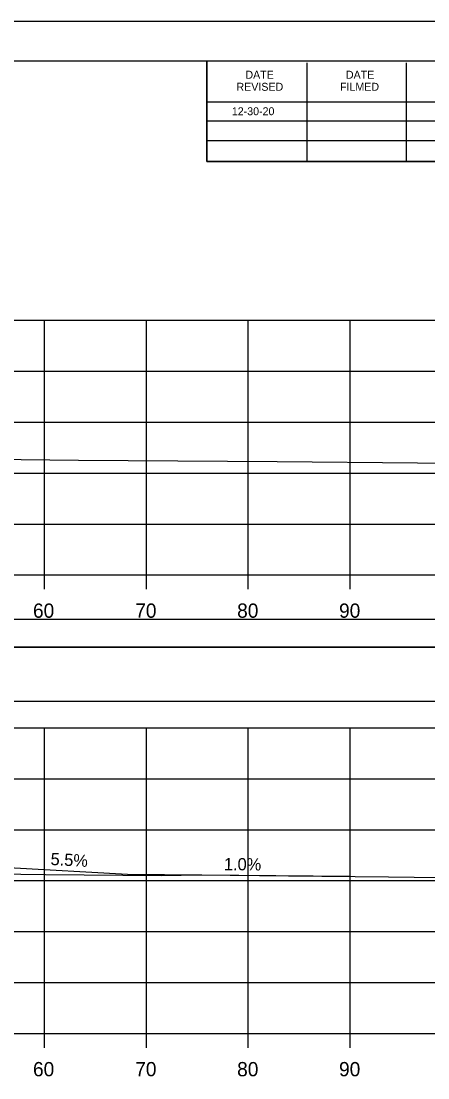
# Model space of a CAD drawing. Extents: x 1370538 to 1372872, y 376220 to 381127.
# Drawn here: x 1371766.3 to 1371806.3, y 379164.3 to 379268 of the extents above; entities that cross this region are included whole.
import ezdxf

# ---------------------------------------------------------------- set-up
doc = ezdxf.new("R2010")
doc.units = 0
for name, color, linetype in [('R_Border Notes', 7, 'Continuous'), ('R_Border PE', 7, 'Continuous'), ('R_Border Prem', 7, 'Continuous'), ('R_Dimension', 7, 'Continuous'), ('R_Grid', 7, 'Continuous'), ('R_No Plot', 7, 'Continuous'), ('R_Water', 7, 'Continuous'), ('R_Xsect Elev', 7, 'Continuous'), ('T_Detection Zones', 7, 'Continuous')]:
    doc.layers.add(name, color=color, linetype=linetype)

msp = doc.modelspace()

# ---------------------------------------------------------------- linework, layer by layer
at = {"layer": 'R_Border Notes'}
for p, q in [((1371550.63, 379264.07), (1371866.81, 379264.07)), ((1371784.55, 379254.19), (1371784.55, 379264.07)), ((1371794.41, 379254.19), (1371794.41, 379263.87)), ((1371804.17, 379254.19), (1371804.17, 379263.87)), ((1371784.55, 379260.05), (1371823.71, 379260.05)), ((1371784.55, 379258.19), (1371823.71, 379258.19)), ((1371784.55, 379254.19), (1371784.55, 379256.25)), ((1371784.55, 379256.25), (1371823.71, 379256.25)), ((1371866.81, 379254.19), (1371784.55, 379254.19))]:
    msp.add_line(p, q, dxfattribs=at)
at = {"layer": 'R_Border Prem'}
for p, q in [((1371558.63, 379213.61), (1371858.63, 379213.61)), ((1371768.63, 379212.21), (1371768.63, 379213.61)), ((1371778.63, 379212.21), (1371778.63, 379213.61)), ((1371788.63, 379212.21), (1371788.63, 379213.61)), ((1371798.63, 379212.21), (1371798.63, 379213.61)), ((1371558.63, 379168.61), (1371858.63, 379168.61)), ((1371768.63, 379167.21), (1371768.63, 379168.61)), ((1371778.63, 379167.21), (1371778.63, 379168.61)), ((1371788.63, 379167.21), (1371788.63, 379168.61)), ((1371798.63, 379167.21), (1371798.63, 379168.61))]:
    msp.add_line(p, q, dxfattribs=at)
at = {"layer": 'R_Dimension'}
for points in [[(1371763.51, 379224.98), (1371771.99, 379224.89), (1371791.45, 379224.73), (1371805.22, 379224.6), (1371814.52, 379224.53), (1371832.42, 379224.48), (1371841.7, 379224.29), (1371841.8, 379224.29), (1371841.91, 379224.29), (1371844.02, 379224.23), (1371858.63, 379223.85)], [(1371759.07, 379184.33), (1371768.74, 379184.23), (1371780.12, 379184.13), (1371784.01, 379184.19), (1371792.57, 379184.08), (1371802.38, 379183.97), (1371814.95, 379183.83), (1371817.37, 379183.81), (1371831.13, 379183.61), (1371832.42, 379183.61), (1371833.91, 379183.58), (1371846.9, 379183.38), (1371849.07, 379183.35), (1371849.21, 379183.35), (1371850.53, 379183.35), (1371852.86, 379183.33), (1371858.63, 379183.32)]]:
    msp.add_lwpolyline(points, dxfattribs=at)
at = {"layer": 'R_Grid'}
for p, q in [((1371558.63, 379238.61), (1371858.63, 379238.61)), ((1371768.63, 379213.61), (1371768.63, 379238.61)), ((1371778.63, 379213.61), (1371778.63, 379238.61)), ((1371788.63, 379213.61), (1371788.63, 379238.61)), ((1371798.63, 379213.61), (1371798.63, 379238.61)), ((1371558.63, 379233.61), (1371858.63, 379233.61)), ((1371558.63, 379228.61), (1371858.63, 379228.61)), ((1371558.63, 379223.61), (1371858.63, 379223.61)), ((1371558.63, 379218.61), (1371858.63, 379218.61)), ((1371558.63, 379213.61), (1371858.63, 379213.61)), ((1371558.63, 379198.61), (1371858.63, 379198.61)), ((1371768.63, 379168.61), (1371768.63, 379198.61)), ((1371778.63, 379168.61), (1371778.63, 379198.61)), ((1371788.63, 379168.61), (1371788.63, 379198.61)), ((1371798.63, 379168.61), (1371798.63, 379198.61)), ((1371558.63, 379193.61), (1371858.63, 379193.61)), ((1371558.63, 379188.61), (1371858.63, 379188.61)), ((1371558.63, 379183.61), (1371858.63, 379183.61)), ((1371558.63, 379178.61), (1371858.63, 379178.61)), ((1371558.63, 379173.61), (1371858.63, 379173.61)), ((1371558.63, 379168.61), (1371858.63, 379168.61))]:
    msp.add_line(p, q, dxfattribs=at)
at = {"layer": 'R_No Plot'}
msp.add_line((1371538.23, 379267.96), (1371871.56, 379267.96), dxfattribs=at)
for points in [[(1371538.22, 379267.96), (1371871.56, 379267.96), (1371871.56, 379054.63), (1371538.22, 379054.63)], [(1371784.55, 379264.07), (1371784.55, 379254.19), (1371820.28, 379254.19), (1371820.28, 379251.27), (1371843.48, 379251.27), (1371843.48, 379226.94), (1371866.81, 379226.94), (1371866.81, 379058.61), (1371550.63, 379058.61), (1371550.63, 379264.07)]]:
    msp.add_lwpolyline(points, close=True, dxfattribs=at)
at = {"layer": 'R_Water'}
for p, q in [((1371776.79, 379184.23), (1371765.09, 379184.88)), ((1371798.63, 379184.02), (1371776.79, 379184.23))]:
    msp.add_line(p, q, dxfattribs=at)
msp.add_lwpolyline([(1371551.2, 379201.22), (1371866.33, 379201.22), (1371866.33, 379206.54), (1371551.2, 379206.54)], close=True, dxfattribs=at)
at = {"layer": 'T_Detection Zones'}
msp.add_lwpolyline([(1371551.2, 379206.54), (1371866.33, 379206.54), (1371866.33, 379209.24), (1371551.2, 379209.24)], close=True, dxfattribs=at)

# ---------------------------------------------------------------- texts
at = {"layer": 'R_Border Notes'}
for s, p in [('DATE', (1371788.35, 379262.31)), ('DATE', (1371798.21, 379262.31)), ('REVISED', (1371787.47, 379261.13)), ('FILMED', (1371797.63, 379261.13))]:
    msp.add_text(s, height=0.782, rotation=360, dxfattribs=at).set_placement(p)
msp.add_text('12-30-20', height=0.78, dxfattribs=at).set_placement((1371787.02, 379258.73))
at = {"layer": 'R_Border PE'}
for s, p in [('60', (1371767.51, 379209.41)), ('70', (1371777.54, 379209.41)), ('80', (1371787.54, 379209.41)), ('90', (1371797.54, 379209.41)), ('60', (1371767.51, 379164.41)), ('70', (1371777.54, 379164.41)), ('80', (1371787.54, 379164.41)), ('90', (1371797.54, 379164.41))]:
    msp.add_text(s, height=1.4, dxfattribs=at).set_placement(p)
at = {"layer": 'R_Xsect Elev'}
for s, rotation, p in [('5.5%', 356.8519, (1371769.21, 379185.15)), ('1.0%', 359.4271, (1371786.24, 379184.64))]:
    msp.add_text(s, height=1.2, rotation=rotation, dxfattribs=at).set_placement(p)

doc.saveas('drawing.dxf')
